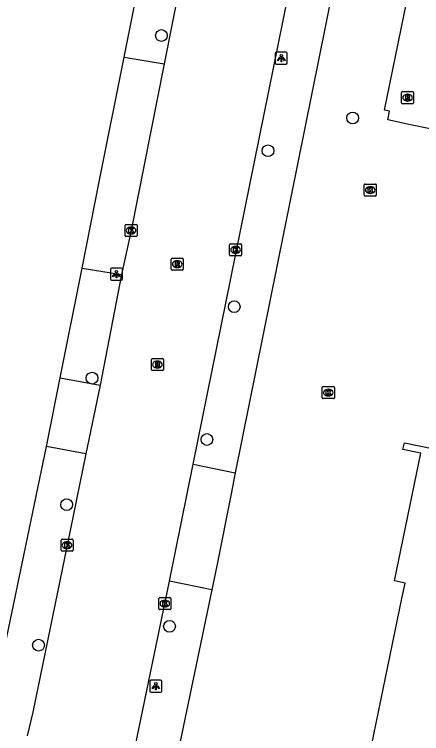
# Model space of a CAD drawing. Extents: x 157692 to 159670, y 381454 to 383289.
# Drawn here: x 158478.6 to 158512.5, y 381935.6 to 381995.4 of the extents above; entities that cross this region are included whole.
import ezdxf

# ---------------------------------------------------------------- set-up
doc = ezdxf.new("R2010")
doc.units = 0
for name, color, linetype in [('IMGEO_Boom', 7, 'Continuous'), ('IMGEO_Kolk', 7, 'Continuous'), ('IMGEO_Lichtpunt', 7, 'Continuous'), ('IMGEO_Pand', 7, 'Continuous'), ('IMGEO_Rijbaan_lokaal_gesloten', 7, 'Continuous'), ('IMGEO_Rijbaan_lokaal_open', 7, 'Continuous'), ('IMGEO_Rioolput', 7, 'Continuous'), ('IMGEO_Voetpad_open', 7, 'Continuous')]:
    doc.layers.add(name, color=color, linetype=linetype)

msp = doc.modelspace()

# ---------------------------------------------------------------- linework, layer by layer
at = {"layer": 'IMGEO_Boom'}
for centre in [(158490.832, 381993.631), (158506.753, 381986.777), (158499.705, 381984.047), (158496.891, 381971.076), (158485.053, 381965.135), (158494.615, 381960.03), (158482.941, 381954.614), (158491.505, 381944.494), (158480.596, 381942.921)]:
    msp.add_circle(centre, 0.489, dxfattribs=at)
at = {"layer": 'IMGEO_Kolk'}
for p, q in [((158507.723, 381980.352), (158507.723, 381981.204)), ((158507.798, 381981.278), (158508.65, 381981.278)), ((158508.211, 381981.058), (158508.236, 381981.058)), ((158508.724, 381981.204), (158508.724, 381980.352)), ((158508.234, 381980.498), (158508.209, 381980.498)), ((158508.65, 381980.278), (158507.798, 381980.278)), ((158487.799, 381976.994), (158487.799, 381977.846)), ((158487.874, 381977.92), (158488.726, 381977.92)), ((158488.287, 381977.7), (158488.312, 381977.7)), ((158488.8, 381977.846), (158488.8, 381976.994)), ((158488.726, 381976.92), (158487.874, 381976.92)), ((158488.31, 381977.14), (158488.285, 381977.14)), ((158496.508, 381975.377), (158496.508, 381976.229)), ((158496.583, 381976.303), (158497.435, 381976.303)), ((158497.509, 381976.229), (158497.509, 381975.377)), ((158496.996, 381976.083), (158497.021, 381976.083)), ((158497.435, 381975.303), (158496.583, 381975.303)), ((158497.019, 381975.523), (158496.994, 381975.523)), ((158504.227, 381963.505), (158504.227, 381964.357)), ((158504.302, 381964.431), (158505.154, 381964.431)), ((158505.228, 381964.357), (158505.228, 381963.505)), ((158504.738, 381963.651), (158504.713, 381963.651)), ((158504.715, 381964.211), (158504.74, 381964.211)), ((158505.154, 381963.431), (158504.302, 381963.431)), ((158482.551, 381951.741), (158483.403, 381951.741)), ((158482.476, 381950.815), (158482.476, 381951.667)), ((158482.964, 381951.521), (158482.989, 381951.521)), ((158483.477, 381951.667), (158483.477, 381950.815)), ((158483.403, 381950.741), (158482.551, 381950.741)), ((158482.987, 381950.961), (158482.962, 381950.961)), ((158490.613, 381945.955), (158490.613, 381946.807)), ((158490.688, 381946.881), (158491.54, 381946.881)), ((158491.101, 381946.661), (158491.126, 381946.661)), ((158491.614, 381946.807), (158491.614, 381945.955)), ((158491.54, 381945.881), (158490.688, 381945.881)), ((158491.124, 381946.101), (158491.099, 381946.101))]:
    msp.add_line(p, q, dxfattribs=at)
for points in [[(158507.723, 381980.352), (158507.723, 381981.204)], [(158507.798, 381981.278), (158508.65, 381981.278)], [(158508.724, 381981.204), (158508.724, 381980.352)], [(158508.044, 381980.978), (158508.167, 381980.978), (158508.167, 381980.827), (158508.297, 381980.978), (158508.461, 381980.978), (158508.315, 381980.827), (158508.468, 381980.578), (158508.316, 381980.578), (158508.231, 381980.742), (158508.167, 381980.675), (158508.167, 381980.578), (158508.044, 381980.578), (158508.044, 381980.978)], [(158508.65, 381980.278), (158507.798, 381980.278)], [(158487.799, 381976.994), (158487.799, 381977.846)], [(158487.874, 381977.92), (158488.726, 381977.92)], [(158488.12, 381977.62), (158488.243, 381977.62), (158488.243, 381977.469), (158488.373, 381977.62), (158488.537, 381977.62), (158488.391, 381977.469), (158488.544, 381977.22), (158488.392, 381977.22), (158488.307, 381977.384), (158488.243, 381977.317), (158488.243, 381977.22), (158488.12, 381977.22), (158488.12, 381977.62)], [(158488.8, 381977.846), (158488.8, 381976.994)], [(158488.726, 381976.92), (158487.874, 381976.92)], [(158496.508, 381975.377), (158496.508, 381976.229)], [(158496.583, 381976.303), (158497.435, 381976.303)], [(158497.509, 381976.229), (158497.509, 381975.377)], [(158496.829, 381976.003), (158496.952, 381976.003), (158496.952, 381975.852), (158497.082, 381976.003), (158497.246, 381976.003), (158497.1, 381975.852), (158497.253, 381975.603), (158497.101, 381975.603), (158497.016, 381975.767), (158496.952, 381975.7), (158496.952, 381975.603), (158496.829, 381975.603), (158496.829, 381976.003)], [(158497.435, 381975.303), (158496.583, 381975.303)], [(158504.227, 381963.505), (158504.227, 381964.357)], [(158504.302, 381964.431), (158505.154, 381964.431)], [(158505.228, 381964.357), (158505.228, 381963.505)], [(158504.548, 381964.131), (158504.671, 381964.131), (158504.671, 381963.98), (158504.801, 381964.131), (158504.965, 381964.131), (158504.819, 381963.98), (158504.972, 381963.731), (158504.82, 381963.731), (158504.735, 381963.895), (158504.671, 381963.828), (158504.671, 381963.731), (158504.548, 381963.731), (158504.548, 381964.131)], [(158505.154, 381963.431), (158504.302, 381963.431)], [(158482.551, 381951.741), (158483.403, 381951.741)], [(158482.476, 381950.815), (158482.476, 381951.667)], [(158482.797, 381951.441), (158482.92, 381951.441), (158482.92, 381951.29), (158483.05, 381951.441), (158483.214, 381951.441), (158483.068, 381951.29), (158483.221, 381951.041), (158483.069, 381951.041), (158482.984, 381951.205), (158482.92, 381951.138), (158482.92, 381951.041), (158482.797, 381951.041), (158482.797, 381951.441)], [(158483.477, 381951.667), (158483.477, 381950.815)], [(158483.403, 381950.741), (158482.551, 381950.741)], [(158490.613, 381945.955), (158490.613, 381946.807)], [(158490.688, 381946.881), (158491.54, 381946.881)], [(158490.934, 381946.581), (158491.057, 381946.581), (158491.057, 381946.43), (158491.187, 381946.581), (158491.351, 381946.581), (158491.205, 381946.43), (158491.358, 381946.181), (158491.206, 381946.181), (158491.121, 381946.345), (158491.057, 381946.278), (158491.057, 381946.181), (158490.934, 381946.181), (158490.934, 381946.581)], [(158491.614, 381946.807), (158491.614, 381945.955)], [(158491.54, 381945.881), (158490.688, 381945.881)]]:
    msp.add_lwpolyline(points, dxfattribs=at)
for centre, start, end in [((158507.8, 381981.202), 91.55205, 178.44795), ((158507.8, 381981.202), 91.55205, 178.44795), ((158508.648, 381981.202), 1.55205, 88.44795), ((158508.648, 381981.202), 1.55205, 88.44795), ((158507.8, 381980.354), 181.55205, 268.44795), ((158507.8, 381980.354), 181.55205, 268.44795), ((158508.648, 381980.354), 271.55205, 358.44795), ((158508.648, 381980.354), 271.55205, 358.44795), ((158487.876, 381977.844), 91.55205, 178.44795), ((158487.876, 381977.844), 91.55205, 178.44795), ((158488.724, 381977.844), 1.55205, 88.44795), ((158488.724, 381977.844), 1.55205, 88.44795), ((158487.876, 381976.996), 181.55205, 268.44795), ((158487.876, 381976.996), 181.55205, 268.44795), ((158488.724, 381976.996), 271.55205, 358.44795), ((158488.724, 381976.996), 271.55205, 358.44795), ((158496.585, 381976.227), 91.55205, 178.44795), ((158496.585, 381976.227), 91.55205, 178.44795), ((158497.433, 381976.227), 1.55205, 88.44795), ((158497.433, 381976.227), 1.55205, 88.44795), ((158496.585, 381975.379), 181.55205, 268.44795), ((158496.585, 381975.379), 181.55205, 268.44795), ((158497.433, 381975.379), 271.55205, 358.44795), ((158497.433, 381975.379), 271.55205, 358.44795), ((158504.304, 381964.355), 91.55205, 178.44795), ((158504.304, 381964.355), 91.55205, 178.44795), ((158505.152, 381964.355), 1.55205, 88.44795), ((158505.152, 381964.355), 1.55205, 88.44795), ((158504.304, 381963.507), 181.55205, 268.44795), ((158504.304, 381963.507), 181.55205, 268.44795), ((158505.152, 381963.507), 271.55205, 358.44795), ((158505.152, 381963.507), 271.55205, 358.44795), ((158482.553, 381951.665), 91.55205, 178.44795), ((158482.553, 381951.665), 91.55205, 178.44795), ((158483.401, 381951.665), 1.55205, 88.44795), ((158483.401, 381951.665), 1.55205, 88.44795), ((158482.553, 381950.817), 181.55205, 268.44795), ((158482.553, 381950.817), 181.55205, 268.44795), ((158483.401, 381950.817), 271.55205, 358.44795), ((158483.401, 381950.817), 271.55205, 358.44795), ((158490.69, 381946.805), 91.55205, 178.44795), ((158490.69, 381946.805), 91.55205, 178.44795), ((158491.538, 381946.805), 1.55205, 88.44795), ((158491.538, 381946.805), 1.55205, 88.44795), ((158490.69, 381945.957), 181.55205, 268.44795), ((158490.69, 381945.957), 181.55205, 268.44795), ((158491.538, 381945.957), 271.55205, 358.44795), ((158491.538, 381945.957), 271.55205, 358.44795)]:
    msp.add_arc(centre, 0.0765, start, end, dxfattribs=at)
for centre, major_axis, ratio, start_param, end_param in [((158508.21, 381980.778), (-0.387, 0.002), 0.722429, 4.712389, 7.853982), ((158508.235, 381980.778), (-0.39, 0.002), 0.717154, 1.570796, 4.712389), ((158488.286, 381977.42), (-0.387, 0.002), 0.722429, 4.712389, 7.853982), ((158488.311, 381977.42), (-0.39, 0.002), 0.717154, 1.570796, 4.712389), ((158496.995, 381975.803), (-0.387, 0.002), 0.722429, 4.712389, 7.853982), ((158497.02, 381975.803), (-0.39, 0.002), 0.717154, 1.570796, 4.712389), ((158504.714, 381963.931), (-0.387, 0.002), 0.722429, 4.712389, 7.853982), ((158504.739, 381963.931), (-0.39, 0.002), 0.717154, 1.570796, 4.712389), ((158482.963, 381951.241), (-0.387, 0.002), 0.722429, 4.712389, 7.853982), ((158482.988, 381951.241), (-0.39, 0.002), 0.717154, 1.570796, 4.712389), ((158491.1, 381946.381), (-0.387, 0.002), 0.722429, 4.712389, 7.853982), ((158491.125, 381946.381), (-0.39, 0.002), 0.717154, 1.570796, 4.712389)]:
    msp.add_ellipse(centre, major_axis=major_axis, ratio=ratio, start_param=start_param, end_param=end_param, dxfattribs=at)
at = {"layer": 'IMGEO_Lichtpunt'}
for p, q in [((158500.311, 381992.162), (158500.311, 381991.355)), ((158500.311, 381992.162), (158500.311, 381991.355)), ((158501.213, 381992.257), (158500.405, 381992.257)), ((158501.213, 381992.257), (158500.405, 381992.257)), ((158501.307, 381991.355), (158501.307, 381992.162)), ((158501.307, 381991.355), (158501.307, 381992.162)), ((158500.405, 381991.261), (158501.213, 381991.261)), ((158500.405, 381991.261), (158501.213, 381991.261)), ((158486.58, 381974.185), (158486.58, 381973.378)), ((158486.58, 381974.185), (158486.58, 381973.378)), ((158487.482, 381974.28), (158486.674, 381974.28)), ((158487.482, 381974.28), (158486.674, 381974.28)), ((158487.576, 381973.378), (158487.576, 381974.185)), ((158487.576, 381973.378), (158487.576, 381974.185)), ((158486.674, 381973.284), (158487.482, 381973.284)), ((158486.674, 381973.284), (158487.482, 381973.284)), ((158489.864, 381939.916), (158489.864, 381939.109)), ((158489.864, 381939.916), (158489.864, 381939.109)), ((158490.766, 381940.011), (158489.958, 381940.011)), ((158490.766, 381940.011), (158489.958, 381940.011)), ((158490.86, 381939.109), (158490.86, 381939.916)), ((158490.86, 381939.109), (158490.86, 381939.916)), ((158489.958, 381939.015), (158490.766, 381939.015)), ((158489.958, 381939.015), (158490.766, 381939.015))]:
    msp.add_line(p, q, dxfattribs=at)
for points in [[(158500.685, 381991.826), (158500.724, 381991.798), (158500.536, 381991.536), (158500.498, 381991.563), (158500.685, 381991.826)], [(158500.787, 381991.778), (158500.834, 381991.778), (158500.834, 381991.456), (158500.787, 381991.456), (158500.787, 381991.778)], [(158500.897, 381991.798), (158500.935, 381991.825), (158501.122, 381991.563), (158501.083, 381991.535), (158500.897, 381991.798)], [(158486.954, 381973.849), (158486.993, 381973.821), (158486.805, 381973.559), (158486.767, 381973.586), (158486.954, 381973.849)], [(158487.166, 381973.821), (158487.204, 381973.848), (158487.391, 381973.586), (158487.352, 381973.558), (158487.166, 381973.821)], [(158487.056, 381973.801), (158487.103, 381973.801), (158487.103, 381973.479), (158487.056, 381973.479), (158487.056, 381973.801)], [(158490.238, 381939.58), (158490.277, 381939.552), (158490.089, 381939.29), (158490.051, 381939.317), (158490.238, 381939.58)], [(158490.34, 381939.532), (158490.387, 381939.532), (158490.387, 381939.21), (158490.34, 381939.21), (158490.34, 381939.532)], [(158490.45, 381939.552), (158490.488, 381939.579), (158490.675, 381939.317), (158490.636, 381939.289), (158490.45, 381939.552)]]:
    msp.add_lwpolyline(points, dxfattribs=at)
for centre in [(158500.81, 381991.96), (158487.079, 381973.983), (158490.363, 381939.714)]:
    msp.add_circle(centre, 0.0994, dxfattribs=at)
for centre, start, end in [((158500.405, 381992.162), 90, 180), ((158500.405, 381992.162), 90, 180), ((158501.213, 381992.162), 0, 90), ((158501.213, 381992.162), 0, 90), ((158500.405, 381991.355), 180, 270), ((158500.405, 381991.355), 180, 270), ((158501.213, 381991.355), 270, 0), ((158501.213, 381991.355), 270, 360), ((158486.674, 381974.185), 90, 180), ((158486.674, 381974.185), 90, 180), ((158487.482, 381974.185), 0, 90), ((158487.482, 381974.185), 0, 90), ((158486.674, 381973.378), 180, 270), ((158486.674, 381973.378), 180, 270), ((158487.482, 381973.378), 270, 0), ((158487.482, 381973.378), 270, 360), ((158489.958, 381939.916), 90, 180), ((158489.958, 381939.916), 90, 180), ((158490.766, 381939.916), 0, 90), ((158490.766, 381939.916), 0, 90), ((158489.958, 381939.109), 180, 270), ((158489.958, 381939.109), 180, 270), ((158490.766, 381939.109), 270, 0), ((158490.766, 381939.109), 270, 360)]:
    msp.add_arc(centre, 0.0946, start, end, dxfattribs=at)
at = {"layer": 'IMGEO_Pand'}
msp.add_lwpolyline([(158508.319, 381934.557), (158510.851, 381946.814), (158511.114, 381948.085), (158510.249, 381948.266), (158512.421, 381958.9), (158510.945, 381959.2), (158511.057, 381959.748), (158513.377, 381959.289), (158514.237, 381963.509), (158516.406, 381974.043), (158520.877, 381977.084), (158631.822, 381954.576), (158628.775, 381939.629), (158627.277, 381932.282)], dxfattribs=at)
at = {"layer": 'IMGEO_Rijbaan_lokaal_gesloten'}
for points in [[(158498.813, 382029.208), (158497.06, 382020.798), (158492.803, 382000), (158492.367, 381997.87), (158491.064, 381991.269)], [(158493.486, 381957.986), (158507.645, 382027.843)], [(158491.064, 381991.269), (158488.298, 381977.42), (158487.491, 381973.748)], [(158487.491, 381973.748), (158485.717, 381964.557)], [(158485.717, 381964.557), (158484.528, 381958.828)], [(158484.528, 381958.828), (158482.978, 381951.241), (158480.124, 381937.345), (158479.651, 381935.393)], [(158491.508, 381948.256), (158493.486, 381957.986)], [(158487.871, 381930.735), (158491.508, 381948.256)]]:
    msp.add_lwpolyline(points, dxfattribs=at)
at = {"layer": 'IMGEO_Rijbaan_lokaal_open'}
msp.add_lwpolyline([(158515.538, 381986.757), (158515.269, 381985.459), (158513.218, 381985.883), (158511.57, 381986.217), (158509.677, 381986.614), (158509.827, 381987.329), (158509.408, 381987.417), (158515.877, 382018.987), (158516.515, 382022.182)], dxfattribs=at)
at = {"layer": 'IMGEO_Rioolput'}
for p, q in [((158510.825, 381988.038), (158510.825, 381988.89)), ((158510.9, 381988.964), (158511.752, 381988.964)), ((158511.826, 381988.89), (158511.826, 381988.038)), ((158511.336, 381988.184), (158511.311, 381988.184)), ((158511.313, 381988.744), (158511.338, 381988.744)), ((158511.752, 381987.964), (158510.9, 381987.964)), ((158491.649, 381974.19), (158491.649, 381975.042)), ((158491.724, 381975.116), (158492.576, 381975.116)), ((158492.65, 381975.042), (158492.65, 381974.19)), ((158492.137, 381974.896), (158492.162, 381974.896)), ((158492.576, 381974.116), (158491.724, 381974.116)), ((158492.16, 381974.336), (158492.135, 381974.336)), ((158489.995, 381965.838), (158489.995, 381966.69)), ((158490.07, 381966.764), (158490.922, 381966.764)), ((158490.996, 381966.69), (158490.996, 381965.838)), ((158490.483, 381966.544), (158490.508, 381966.544)), ((158490.922, 381965.764), (158490.07, 381965.764)), ((158490.506, 381965.984), (158490.481, 381965.984))]:
    msp.add_line(p, q, dxfattribs=at)
for points in [[(158510.825, 381988.038), (158510.825, 381988.89)], [(158510.9, 381988.964), (158511.752, 381988.964)], [(158511.826, 381988.89), (158511.826, 381988.038)], [(158511.414, 381988.662), (158511.162, 381988.664), (158511.162, 381988.264)], [(158511.162, 381988.264), (158511.286, 381988.264), (158511.286, 381988.426), (158511.297, 381988.426)], [(158511.34, 381988.583), (158511.286, 381988.583), (158511.286, 381988.502)], [(158511.286, 381988.502), (158511.338, 381988.502)], [(158511.344, 381988.397), (158511.415, 381988.264), (158511.555, 381988.264), (158511.49, 381988.39)], [(158511.752, 381987.964), (158510.9, 381987.964)], [(158491.649, 381974.19), (158491.649, 381975.042)], [(158491.724, 381975.116), (158492.576, 381975.116)], [(158492.65, 381975.042), (158492.65, 381974.19)], [(158492.238, 381974.814), (158491.986, 381974.816), (158491.986, 381974.416)], [(158491.986, 381974.416), (158492.11, 381974.416), (158492.11, 381974.578), (158492.121, 381974.578)], [(158492.164, 381974.735), (158492.11, 381974.735), (158492.11, 381974.654)], [(158492.11, 381974.654), (158492.162, 381974.654)], [(158492.168, 381974.549), (158492.239, 381974.416), (158492.379, 381974.416), (158492.314, 381974.542)], [(158492.576, 381974.116), (158491.724, 381974.116)], [(158489.995, 381965.838), (158489.995, 381966.69)], [(158490.07, 381966.764), (158490.922, 381966.764)], [(158490.996, 381966.69), (158490.996, 381965.838)], [(158490.584, 381966.462), (158490.332, 381966.464), (158490.332, 381966.064)], [(158490.332, 381966.064), (158490.456, 381966.064), (158490.456, 381966.226), (158490.467, 381966.226)], [(158490.51, 381966.383), (158490.456, 381966.383), (158490.456, 381966.302)], [(158490.456, 381966.302), (158490.508, 381966.302)], [(158490.514, 381966.197), (158490.585, 381966.064), (158490.725, 381966.064), (158490.66, 381966.19)], [(158490.922, 381965.764), (158490.07, 381965.764)]]:
    msp.add_lwpolyline(points, dxfattribs=at)
for centre, radius, start, end in [((158510.902, 381988.888), 0.0765, 91.55205, 178.44795), ((158510.902, 381988.888), 0.0765, 91.55205, 178.44795), ((158511.75, 381988.888), 0.0765, 1.55205, 88.44795), ((158511.75, 381988.888), 0.0765, 1.55205, 88.44795), ((158511.296, 381988.373), 0.0533, 26.02933, 88.69889), ((158511.322, 381988.691), 0.19, 274.7715, 282.96867), ((158511.346, 381988.487), 0.0964, 77.00612, 93.18647), ((158511.36, 381988.544), 0.0378, 276.66336, 79.67722), ((158511.413, 381988.552), 0.109, 350.36119, 89.41601), ((158511.411, 381988.552), 0.112, 277.58423, 350.98172), ((158511.395, 381988.337), 0.108, 29.51342, 73.79051), ((158510.902, 381988.04), 0.0765, 181.55205, 268.44795), ((158510.902, 381988.04), 0.0765, 181.55205, 268.44795), ((158511.75, 381988.04), 0.0765, 271.55205, 358.44795), ((158511.75, 381988.04), 0.0765, 271.55205, 358.44795), ((158491.726, 381975.04), 0.0765, 91.55205, 178.44795), ((158491.726, 381975.04), 0.0765, 91.55205, 178.44795), ((158492.574, 381975.04), 0.0765, 1.55205, 88.44795), ((158492.574, 381975.04), 0.0765, 1.55205, 88.44795), ((158492.12, 381974.525), 0.0533, 26.02933, 88.69889), ((158492.146, 381974.843), 0.19, 274.7715, 282.96867), ((158492.17, 381974.639), 0.0964, 77.00612, 93.18647), ((158492.184, 381974.696), 0.0378, 276.66336, 79.67722), ((158492.237, 381974.704), 0.109, 350.36119, 89.41601), ((158492.235, 381974.704), 0.112, 277.58423, 350.98172), ((158492.219, 381974.489), 0.108, 29.51342, 73.79051), ((158491.726, 381974.192), 0.0765, 181.55205, 268.44795), ((158491.726, 381974.192), 0.0765, 181.55205, 268.44795), ((158492.574, 381974.192), 0.0765, 271.55205, 358.44795), ((158492.574, 381974.192), 0.0765, 271.55205, 358.44795), ((158490.072, 381966.688), 0.0765, 91.55205, 178.44795), ((158490.072, 381966.688), 0.0765, 91.55205, 178.44795), ((158490.92, 381966.688), 0.0765, 1.55205, 88.44795), ((158490.92, 381966.688), 0.0765, 1.55205, 88.44795), ((158490.466, 381966.173), 0.0533, 26.02933, 88.69889), ((158490.492, 381966.491), 0.19, 274.7715, 282.96867), ((158490.516, 381966.287), 0.0964, 77.00612, 93.18647), ((158490.53, 381966.344), 0.0378, 276.66336, 79.67722), ((158490.583, 381966.352), 0.109, 350.36119, 89.41601), ((158490.581, 381966.352), 0.112, 277.58423, 350.98172), ((158490.565, 381966.137), 0.108, 29.51342, 73.79051), ((158490.072, 381965.84), 0.0765, 181.55205, 268.44795), ((158490.072, 381965.84), 0.0765, 181.55205, 268.44795), ((158490.92, 381965.84), 0.0765, 271.55205, 358.44795), ((158490.92, 381965.84), 0.0765, 271.55205, 358.44795)]:
    msp.add_arc(centre, radius, start, end, dxfattribs=at)
for centre, major_axis, ratio, start_param, end_param in [((158511.312, 381988.464), (-0.387, 0.002), 0.722429, 4.712389, 7.853982), ((158511.337, 381988.464), (-0.39, 0.002), 0.717154, 1.570796, 4.712389), ((158492.136, 381974.616), (-0.387, 0.002), 0.722429, 4.712389, 7.853982), ((158492.161, 381974.616), (-0.39, 0.002), 0.717154, 1.570796, 4.712389), ((158490.482, 381966.264), (-0.387, 0.002), 0.722429, 4.712389, 7.853982), ((158490.507, 381966.264), (-0.39, 0.002), 0.717154, 1.570796, 4.712389)]:
    msp.add_ellipse(centre, major_axis=major_axis, ratio=ratio, start_param=start_param, end_param=end_param, dxfattribs=at)
at = {"layer": 'IMGEO_Voetpad_open'}
for points in [[(158487.735, 381991.845), (158489.371, 382000), (158495.378, 382029.949)], [(158511.487, 382029.103), (158496.983, 381957.259)], [(158484.222, 381974.295), (158485.652, 381981.459), (158487.735, 381991.845)], [(158487.735, 381991.845), (158491.064, 381991.269)], [(158482.402, 381965.173), (158484.222, 381974.295)], [(158484.222, 381974.295), (158487.491, 381973.748)], [(158481.258, 381959.438), (158482.402, 381965.173)], [(158482.402, 381965.173), (158485.717, 381964.557)], [(158477.078, 381939.446), (158481.258, 381959.438)], [(158484.528, 381958.828), (158481.258, 381959.438)], [(158493.486, 381957.986), (158496.983, 381957.259)], [(158496.983, 381957.259), (158496.631, 381955.517), (158495.471, 381949.664), (158495.027, 381947.537)], [(158495.027, 381947.537), (158491.508, 381948.256)], [(158495.027, 381947.537), (158491.342, 381929.868)]]:
    msp.add_lwpolyline(points, dxfattribs=at)

doc.saveas('drawing.dxf')
